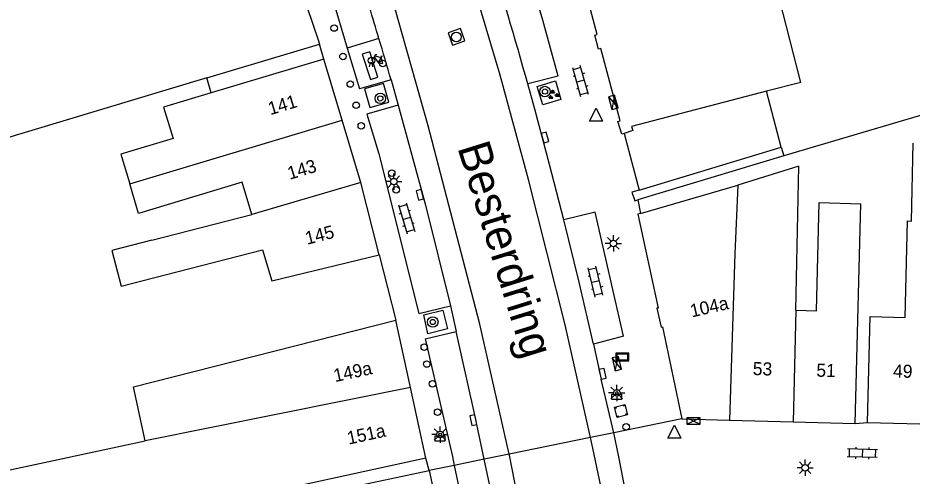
# Model space of a CAD drawing. Extents: x 132998 to 136004, y 396998 to 398512.
# Drawn here: x 134404.5 to 134473, y 397246.9 to 397282 of the extents above; entities that cross this region are included whole.
import ezdxf

# ---------------------------------------------------------------- set-up
doc = ezdxf.new("R2010")
doc.units = 0
for name, color, linetype in [('gg-afsc-erfafscheiding', 7, 'Continuous'), ('gg-afsc-hekwerk', 7, 'Continuous'), ('gg-anno-huisnummerreeks BGT', 7, 'Continuous'), ('gg-anno-openbare ruimte label', 7, 'Continuous'), ('gg-bbg-gedigitaliseerde bebouwing', 7, 'Continuous'), ('gg-bbg-gedigitaliseerde bebouwing onder overbouw', 7, 'Continuous'), ('gg-bbg-gedigitaliseerde overbouw', 7, 'Continuous'), ('gg-bbg-hoofdgebouw', 7, 'Continuous'), ('gg-bbg-onder overbouw', 7, 'Continuous'), ('gg-bbg-pand overbouw', 7, 'Continuous'), ('gg-bbg-tussenscheiding', 7, 'Continuous'), ('gg-knt-verharding', 7, 'Continuous'), ('gg-knt-verharding nz', 7, 'Continuous'), ('gt-grn-vlakafsluiter', 7, 'Continuous'), ('gt-grn-weggrens', 7, 'Continuous'), ('gt-symb-afsluitpaal', 7, 'Continuous'), ('gt-symb-afvalbak', 7, 'Continuous'), ('gt-symb-bloembak', 7, 'Continuous'), ('gt-symb-boom', 7, 'Continuous'), ('gt-symb-elektrakast', 7, 'Continuous'), ('gt-symb-fietsenrek', 7, 'Continuous'), ('gt-symb-groenvak', 7, 'Continuous'), ('gt-symb-klinker verharding', 7, 'Continuous'), ('gt-symb-kolk', 7, 'Continuous'), ('gt-symb-lichtmast', 7, 'Continuous'), ('gt-symb-openbare verlichtingkast', 7, 'Continuous'), ('gt-symb-paal', 7, 'Continuous'), ('gt-symb-reclamebord', 7, 'Continuous'), ('gt-symb-rioolschacht', 7, 'Continuous'), ('gt-symb-waterafsluiter', 7, 'Continuous')]:
    doc.layers.add(name, color=color, linetype=linetype)

# ---------------------------------------------------------------- blocks, each defined once
blk = doc.blocks.new('gt0-LMAST')
at = {"layer": 'gt-symb-lichtmast'}
for p, q in [((-0.182, 0.173), (-0.447, 0.438)), ((-0.005, 0.246), (-0.005, 0.621)), ((0.172, 0.173), (0.437, 0.438)), ((-0.255, -0.004), (-0.63, -0.004)), ((-0.182, -0.181), (-0.447, -0.446)), ((-0.005, -0.254), (-0.005, -0.629)), ((0.437, -0.446), (0.172, -0.181)), ((0.245, -0.004), (0.62, -0.004))]:
    blk.add_line(p, q, dxfattribs=at)
blk.add_circle((-0.005, -0.004), 0.25, dxfattribs=at)
blk = doc.blocks.new('gt0-KL1')
at = {"layer": 'gt-symb-klinker verharding'}
for p, q in [((-1.15, 0.3), (1.15, 0.3)), ((-1, -0.3), (-1, 0.3)), ((-0.5, 0.3), (-0.5, 0.45)), ((0, -0.3), (0, 0.3)), ((0.5, 0.3), (0.5, 0.45)), ((1, -0.3), (1, 0.3)), ((-1.15, -0.3), (1.15, -0.3)), ((-0.5, -0.45), (-0.5, -0.3)), ((0.5, -0.45), (0.5, -0.3))]:
    blk.add_line(p, q, dxfattribs=at)
blk = doc.blocks.new('gt0-BBAK')
at = {"layer": 'gt-symb-bloembak'}
for points in [[(-0.3, 0.4), (-0.3, 0.3), (-0.4, 0.3)], [(0.4, 0.3), (0.3, 0.3), (0.3, 0.4)], [(-0.4, -0.3), (-0.3, -0.3), (-0.3, -0.4)], [(0.3, -0.4), (0.3, -0.3), (0.4, -0.3)]]:
    blk.add_lwpolyline(points, dxfattribs=at)
blk.add_lwpolyline([(0.4, -0.4), (-0.4, -0.4), (-0.4, 0.4), (0.4, 0.4)], close=True, dxfattribs=at)
blk = doc.blocks.new('gt0-PAAL')
at = {"layer": 'gt-symb-paal'}
blk.add_circle((0, 0), 0.25, dxfattribs=at)
blk = doc.blocks.new('gt0-WAFSL')
at = {"layer": 'gt-symb-waterafsluiter'}
for p, q in [((-0.5, -0.333), (0, 0.667)), ((0, 0.667), (0.5, -0.333)), ((0.5, -0.333), (-0.5, -0.333))]:
    blk.add_line(p, q, dxfattribs=at)
blk = doc.blocks.new('gt0-EKAST')
at = {"layer": 'gt-symb-elektrakast'}
for p, q in [((-0.501, -0.249), (0.501, 0.249)), ((-0.501, 0.249), (0.501, -0.249))]:
    blk.add_line(p, q, dxfattribs=at)
blk.add_lwpolyline([(0.501, 0.249), (-0.501, 0.249), (-0.501, -0.249), (0.501, -0.249)], close=True, dxfattribs=at)
blk = doc.blocks.new('gt0-KOLK')
at = {"layer": 'gt-symb-kolk'}
blk.add_lwpolyline([(0, 0), (0.375, 0), (0.375, 0.4), (-0.375, 0.4), (-0.375, 0), (0, 0)], dxfattribs=at)
blk = doc.blocks.new('gt0-ABAK')
at = {"layer": 'gt-symb-afvalbak'}
blk.add_lwpolyline([(0.375, -0.5), (-0.375, -0.5), (-0.375, -0.1), (0.375, -0.1)], close=True, dxfattribs=at)
blk.add_circle((0, 0), 0.1, dxfattribs=at)
blk = doc.blocks.new('gt0-OVKAST')
at = {"layer": 'gt-symb-openbare verlichtingkast'}
for p, q in [((-0.501, -0.249), (0.501, 0.249)), ((-0.501, 0.249), (0.501, -0.249))]:
    blk.add_line(p, q, dxfattribs=at)
blk.add_lwpolyline([(0.501, 0.249), (-0.501, 0.249), (-0.501, -0.249), (0.501, -0.249)], close=True, dxfattribs=at)
blk = doc.blocks.new('gt0-RBORD')
at = {"layer": 'gt-symb-reclamebord'}
blk.add_lwpolyline([(-0.5, 0.295), (-0.5, -0.295), (0.5, -0.295), (0.5, 0.295), (-0.5, 0.295)], dxfattribs=at)
blk.add_lwpolyline([(-0.417, -0.212), (0.417, -0.212), (0.417, 0.212), (-0.417, 0.212)], close=True, dxfattribs=at)
blk = doc.blocks.new('gt0-BOOM')
at = {"layer": 'gt-symb-boom'}
for radius in [0.4, 0.2]:
    blk.add_circle((0, 0), radius, dxfattribs=at)
blk = doc.blocks.new('gt0-GRVAK')
at = {"layer": 'gt-symb-groenvak'}
for p, q in [((-0.11, 0.189), (-0.228, 0.24)), ((-0.182, 0.153), (0.088, 0.153)), ((-0.091, 0.211), (-0.156, 0.322)), ((-0.047, 0.214), (-0.047, 0.393)), ((-0.004, 0.211), (0.061, 0.322)), ((0.015, 0.189), (0.133, 0.24)), ((0.262, -0.052), (0.197, 0.059)), ((0.305, -0.049), (0.305, 0.13)), ((0.349, -0.052), (0.414, 0.059)), ((-0.245, -0.228), (-0.363, -0.177)), ((-0.318, -0.264), (-0.047, -0.264)), ((-0.226, -0.206), (-0.291, -0.095)), ((-0.183, -0.203), (-0.183, -0.024)), ((-0.139, -0.206), (-0.074, -0.095)), ((-0.12, -0.228), (-0.002, -0.177)), ((0.243, -0.074), (0.125, -0.023)), ((0.17, -0.11), (0.441, -0.11)), ((0.368, -0.074), (0.486, -0.023))]:
    blk.add_line(p, q, dxfattribs=at)
blk = doc.blocks.new('gt0-FREK')
at = {"layer": 'gt-symb-fietsenrek'}
for p, q in [((0.259, 0.762), (0.294, 0.823)), ((0.54, 0.335), (0.259, 0.762)), ((0.294, 0.823), (0.767, 0.714)), ((0.767, 0.714), (0.54, 0.335)), ((0.757, 0.841), (0.866, 0.816)), ((0.767, 0.714), (0.84, 0.822)), ((0.895, 0.252), (0.767, 0.714))]:
    blk.add_line(p, q, dxfattribs=at)
for points in [[(0.036, 0.476), (0.228, 0.708), (0.259, 0.762)], [(0.294, 0.823), (0.36, 0.937), (0.452, 0.935)], [(-0.124, 0), (-0.047, 0.312), (0.053, 0.312), (0.12, 0)], [(0.54, 0.335), (0.555, 0.305), (0.895, 0.252)]]:
    blk.add_lwpolyline(points, dxfattribs=at)
for centre in [(0.036, 0.476), (0.895, 0.252)]:
    blk.add_circle(centre, 0.252, dxfattribs=at)
blk = doc.blocks.new('gt0-RS')
at = {"layer": 'gt-symb-rioolschacht'}
blk.add_lwpolyline([(-0.5, -0.5), (0.5, -0.5), (0.5, 0.5), (-0.5, 0.5)], close=True, dxfattribs=at)
blk.add_circle((0, 0), 0.375, dxfattribs=at)
blk = doc.blocks.new('gt0-APAAL')
at = {"layer": 'gt-symb-afsluitpaal'}
blk.add_circle((0, 0), 0.25, dxfattribs=at)

msp = doc.modelspace()

# ---------------------------------------------------------------- linework, layer by layer
at = {"layer": 'gg-afsc-erfafscheiding'}
for p, q in [((134491.664, 397279.883), (134463.166, 397271.457)), ((134451.971, 397268.077), (134452.192, 397267.045)), ((134432.167, 397263.86), (134433.436, 397258.86))]:
    msp.add_line(p, q, dxfattribs=at)
at = {"layer": 'gg-afsc-hekwerk'}
msp.add_line((134435.98, 397247.34), (134435.73, 397248.29), dxfattribs=at)
at = {"layer": 'gg-bbg-gedigitaliseerde bebouwing'}
for p, q in [((134418.95, 397277.418), (134400.335, 397271.833)), ((134452.192, 397267.045), (134459.627, 397269.215)), ((134468.62, 397250.96), (134469.057, 397267.782)), ((134414.736, 397264.991), (134422.417, 397266.957)), ((134423.944, 397261.869), (134432.167, 397263.86)), ((134402.588, 397247.117), (134414.242, 397249.622)), ((134435.73, 397248.29), (134403.824, 397241.368)), ((134427.305, 397245.518), (134435.98, 397247.34))]:
    msp.add_line(p, q, dxfattribs=at)
for points in [[(134464.467, 397277.078), (134461.472, 397288.756), (134455.851, 397304.682)], [(134419.291, 397276.279), (134415.651, 397275.188), (134416.373, 397272.782), (134412.378, 397271.585), (134413.061, 397269.306)], [(134469.57, 397251.03), (134469.78, 397259.139), (134472.445, 397259.072), (134472.635, 397266.465), (134472.932, 397266.457), (134473.054, 397272.426)], [(134464.067, 397259.617), (134464.301, 397270.649), (134459.627, 397269.215)], [(134422.417, 397266.957), (134421.675, 397269.429), (134413.738, 397267.047), (134413.061, 397269.306)], [(134464.067, 397259.617), (134465.654, 397259.577), (134465.865, 397267.865), (134469.057, 397267.782)], [(134414.736, 397264.991), (134411.69, 397264.205), (134412.397, 397261.468), (134416.659, 397262.566)], [(134416.659, 397262.566), (134423.227, 397264.258), (134423.944, 397261.869)], [(134414.242, 397249.622), (134413.346, 397253.751), (134433.436, 397258.86)]]:
    msp.add_lwpolyline(points, dxfattribs=at)
at = {"layer": 'gg-bbg-gedigitaliseerde bebouwing onder overbouw'}
for p, q in [((134418.95, 397277.418), (134427.583, 397280.008)), ((134427.925, 397278.867), (134419.291, 397276.279))]:
    msp.add_line(p, q, dxfattribs=at)
at = {"layer": 'gg-bbg-gedigitaliseerde overbouw'}
for p, q in [((134419.291, 397276.279), (134418.95, 397277.418)), ((134462.963, 397272.126), (134461.833, 397276.394))]:
    msp.add_line(p, q, dxfattribs=at)
at = {"layer": 'gg-bbg-hoofdgebouw'}
for p, q in [((134429.331, 397274.181), (134427.925, 397278.867)), ((134464.467, 397277.078), (134461.833, 397276.394)), ((134462.963, 397272.126), (134463.166, 397271.457)), ((134463.166, 397271.457), (134451.971, 397268.077)), ((134432.167, 397263.86), (134430.747, 397269.408)), ((134434.557, 397253.694), (134433.436, 397258.86)), ((134435.73, 397248.29), (134434.557, 397253.694)), ((134455.334, 397251.298), (134458.992, 397251.205)), ((134458.992, 397251.205), (134463.886, 397251.08)), ((134463.886, 397251.08), (134468.62, 397250.96)), ((134469.57, 397251.03), (134474.87, 397250.894)), ((134435.98, 397247.34), (134437.098, 397242.2))]:
    msp.add_line(p, q, dxfattribs=at)
for points in [[(134424.075, 397290.429), (134427.48, 397280.35), (134427.583, 397280.008)], [(134450.93, 397273.172), (134450.745, 397273.113), (134450.433, 397274.089), (134450.623, 397274.145), (134449.151, 397279.669), (134448.967, 397279.62), (134448.681, 397280.685), (134448.862, 397280.734), (134447.41, 397286.241)], [(134430.747, 397269.408), (134430.66, 397269.75), (134429.331, 397274.181)], [(134452.079, 397268.833), (134451.525, 397268.663), (134451.744, 397268.001), (134451.971, 397268.077)], [(134452.192, 397267.045), (134451.97, 397266.992), (134453.526, 397259.792), (134453.434, 397259.771), (134453.761, 397258.334), (134453.859, 397258.356), (134455.334, 397251.298)]]:
    msp.add_lwpolyline(points, dxfattribs=at)
at = {"layer": 'gg-bbg-onder overbouw'}
msp.add_line((134452.079, 397268.833), (134462.963, 397272.126), dxfattribs=at)
msp.add_lwpolyline([(134461.833, 397276.394), (134451.48, 397273.704), (134451.583, 397273.38), (134450.93, 397273.172)], dxfattribs=at)
at = {"layer": 'gg-bbg-pand overbouw'}
for p, q in [((134427.925, 397278.867), (134427.583, 397280.008)), ((134450.93, 397273.172), (134452.079, 397268.833))]:
    msp.add_line(p, q, dxfattribs=at)
at = {"layer": 'gg-bbg-tussenscheiding'}
for p, q in [((134413.061, 397269.306), (134429.331, 397274.181)), ((134430.747, 397269.408), (134422.417, 397266.957)), ((134464.067, 397259.617), (134463.886, 397251.08)), ((134434.557, 397253.694), (134414.242, 397249.622))]:
    msp.add_line(p, q, dxfattribs=at)
msp.add_lwpolyline([(134459.627, 397269.215), (134459.416, 397263.933), (134458.992, 397251.205)], dxfattribs=at)
at = {"layer": 'gg-knt-verharding'}
for p, q in [((134428.298, 397284.503), (134429.721, 397279.711)), ((134429.721, 397279.711), (134430.652, 397276.575)), ((134433.074, 397277.265), (134430.652, 397276.575)), ((134433.074, 397277.265), (134433.624, 397275.336)), ((134445.875, 397277.567), (134443.545, 397276.96)), ((134433.624, 397275.336), (134431.223, 397274.652)), ((134435.192, 397259.387), (134437.616, 397259.955)), ((134437.616, 397259.955), (134438.072, 397258.008)), ((134435.672, 397257.446), (134438.072, 397258.008)), ((134450.884, 397257.632), (134448.579, 397257.015)), ((134448.579, 397257.015), (134449.16, 397254.35)), ((134450.128, 397250.233), (134449.16, 397254.35)), ((134437.911, 397247.735), (134441.764, 397229.064))]:
    msp.add_line(p, q, dxfattribs=at)
for points in [[(134445.875, 397277.567), (134444.688, 397281.857), (134443.28, 397286.654), (134441.295, 397292.89), (134439.375, 397298.575)], [(134445.666, 397277.188), (134446.068, 397275.767), (134444.703, 397275.352), (134444.254, 397276.765), (134445.666, 397277.188)], [(134431.038, 397276.59), (134431.443, 397275.144), (134432.894, 397275.559), (134432.489, 397277.005), (134431.038, 397276.59)], [(134446.309, 397266.537), (134445.216, 397270.791), (134444.078, 397275.032), (134443.545, 397276.96)], [(134433.624, 397275.336), (134435.702, 397267.667), (134437.616, 397259.955)], [(134431.223, 397274.652), (134432.129, 397271.6), (134435.192, 397259.387)], [(134450.884, 397257.632), (134448.698, 397267.137), (134446.309, 397266.537)], [(134448.579, 397257.015), (134447.473, 397261.78), (134446.309, 397266.537)], [(134437.386, 397258.209), (134435.893, 397257.821), (134435.594, 397259.264), (134437.031, 397259.633), (134437.386, 397258.209)], [(134440.214, 397248.206), (134439.47, 397251.72), (134438.072, 397258.008)], [(134435.672, 397257.446), (134437.768, 397248.428), (134437.911, 397247.735)], [(134451.524, 397243.261), (134450.513, 397248.384), (134450.128, 397250.233)], [(134444.015, 397229.396), (134442.11, 397239.25), (134440.214, 397248.206)]]:
    msp.add_lwpolyline(points, dxfattribs=at)
for centre, radius, start, end in [((134052.095, 397167.582), 406.444, 15.61129, 18.68761), ((134080.971, 397175.973), 366.383, 16.56521, 17.34702), ((134073.943, 397173.831), 373.73, 16.06707, 16.57283)]:
    msp.add_arc(centre, radius, start, end, dxfattribs=at)
at = {"layer": 'gg-knt-verharding nz'}
msp.add_line((134432.147, 397280.431), (134429.721, 397279.711), dxfattribs=at)
for points in [[(134448.338, 397249.867), (134446.408, 397258.505), (134443.599, 397269.635), (134441.438, 397277.631), (134437.494, 397290.868), (134435.387, 397297.027), (134431.335, 397308.642), (134428.039, 397317.125), (134424.851, 397324.58), (134415.451, 397345.813), (134387.249, 397409.187), (134383.791, 397416.912), (134375.501, 397436.069), (134366.613, 397456.113), (134359.886, 397471.196)], [(134442.125, 397248.597), (134439.871, 397258.559), (134435.927, 397273.741), (134432.739, 397284.979), (134428.525, 397297.783), (134421.88, 397314.964), (134418.152, 397323.608), (134409.022, 397344.408), (134388.437, 397390.655), (134376.875, 397416.804), (134368.401, 397436.036), (134357.38, 397460.834), (134354.031, 397468.621)], [(134431.487, 397277.305), (134432.059, 397277.487), (134431.439, 397279.431), (134430.868, 397279.249), (134431.487, 397277.305)], [(134451.76, 397232.84), (134449.545, 397244.195), (134448.519, 397249.058), (134448.338, 397249.867)], [(134445.896, 397229.37), (134445.169, 397233.444), (134443.17, 397243.277), (134442.143, 397248.517), (134442.125, 397248.597)]]:
    msp.add_lwpolyline(points, dxfattribs=at)
at = {"layer": 'gt-grn-vlakafsluiter'}
msp.add_line((134468.62, 397250.96), (134469.57, 397251.03), dxfattribs=at)
at = {"layer": 'gt-grn-weggrens'}
for p, q in [((134455.334, 397251.298), (134450.128, 397250.233)), ((134448.338, 397249.867), (134442.125, 397248.597)), ((134450.128, 397250.233), (134448.338, 397249.867)), ((134442.125, 397248.597), (134440.214, 397248.206)), ((134437.911, 397247.735), (134435.98, 397247.34)), ((134440.214, 397248.206), (134437.911, 397247.735))]:
    msp.add_line(p, q, dxfattribs=at)

# ---------------------------------------------------------------- block references
at = {"layer": 'gt-symb-afsluitpaal'}
for p in [(134435.618, 397256.801), (134435.802, 397255.503), (134436.253, 397253.984), (134436.64, 397251.817)]:
    msp.add_blockref('gt0-APAAL', p, dxfattribs=at)
at = {"layer": 'gt-symb-afvalbak'}
for p in [(134450.36, 397253.287), (134436.827, 397250.101)]:
    msp.add_blockref('gt0-ABAK', p, dxfattribs=at)
at = {"layer": 'gt-symb-bloembak', "rotation": 14.73493785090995}
msp.add_blockref('gt0-BBAK', (134450.683, 397251.907), dxfattribs=at)
at = {"layer": 'gt-symb-boom'}
for p in [(134444.86, 397276.377), (134432.249, 397275.849), (134436.268, 397258.725)]:
    msp.add_blockref('gt0-BOOM', p, dxfattribs=at)
at = {"layer": 'gt-symb-elektrakast', "rotation": -75.08105797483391}
msp.add_blockref('gt0-EKAST', (134450.087, 397275.541), dxfattribs=at)
at = {"layer": 'gt-symb-elektrakast'}
msp.add_blockref('gt0-EKAST', (134456.241, 397251.142), dxfattribs=at)
at = {"layer": 'gt-symb-fietsenrek'}
msp.add_blockref('gt0-FREK', (134431.538, 397278.281), dxfattribs=at)
at = {"layer": 'gt-symb-groenvak'}
msp.add_blockref('gt0-GRVAK', (134445.499, 397276.124), dxfattribs=at)
at = {"layer": 'gt-symb-klinker verharding'}
for p, rotation in [((134447.585, 397277.171), 105.78794705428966), ((134434.265, 397266.671), -73.37760386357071), ((134448.738, 397261.816), 103.5915604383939), ((134469.167, 397248.672), 178.56790381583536)]:
    msp.add_blockref('gt0-KL1', p, dxfattribs=dict(at, rotation=rotation))
at = {"layer": 'gt-symb-kolk'}
for p, rotation in [((134444.677, 397272.801), -73.08356338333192), ((134435.472, 397268.511), 104.66187016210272), ((134449.077, 397254.714), -77.70114483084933), ((134439.573, 397251.25), 101.95064726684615)]:
    msp.add_blockref('gt0-KOLK', p, dxfattribs=dict(at, rotation=rotation))
at = {"layer": 'gt-symb-lichtmast'}
for p in [(134433.287, 397269.478), (134450.104, 397264.747), (134450.365, 397253.291), (134436.832, 397250.105), (134464.798, 397247.561)]:
    msp.add_blockref('gt0-LMAST', p, dxfattribs=at)
at = {"layer": 'gt-symb-openbare verlichtingkast', "rotation": 103.23959572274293}
msp.add_blockref('gt0-OVKAST', (134450.376, 397255.535), dxfattribs=at)
at = {"layer": 'gt-symb-paal'}
for p in [(134428.717, 397281.239), (134429.39, 397279.056), (134429.951, 397276.952), (134430.399, 397275.321), (134430.792, 397273.743), (134433.122, 397270.125), (134433.46, 397268.843), (134451.087, 397250.699)]:
    msp.add_blockref('gt0-PAAL', p, dxfattribs=at)
at = {"layer": 'gt-symb-reclamebord'}
msp.add_blockref('gt0-RBORD', (134450.79, 397256.04), dxfattribs=at)
at = {"layer": 'gt-symb-rioolschacht', "rotation": 109.08724450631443}
msp.add_blockref('gt0-RS', (134438.075, 397280.562), dxfattribs=at)
at = {"layer": 'gt-symb-waterafsluiter'}
for p in [(134448.774, 397274.43), (134454.777, 397250.16)]:
    msp.add_blockref('gt0-WAFSL', p, dxfattribs=at)

# ---------------------------------------------------------------- texts
at = {"layer": 'gg-anno-huisnummerreeks BGT'}
for s, rotation, p in [('141', 16.7, (134423.824, 397274.561)), ('143', 16.7, (134425.309, 397269.611)), ('145', 14.4, (134426.637, 397264.635)), ('104a', 12.8, (134456.103, 397259.069)), ('149a', 12.2, (134428.782, 397254.114)), ('53', 358.5, (134460.77, 397254.661)), ('51', 358.6, (134465.641, 397254.536)), ('49', 358.5, (134471.514, 397254.481)), ('151a', 12.2, (134429.821, 397249.327))]:
    msp.add_text(s, height=1, rotation=rotation, dxfattribs=at).set_placement(p)
at = {"layer": 'gg-anno-openbare ruimte label'}
msp.add_text('Besterdring', height=2.5, rotation=287.3, dxfattribs=at).set_placement((134438.139, 397272.092))

doc.saveas('drawing.dxf')
